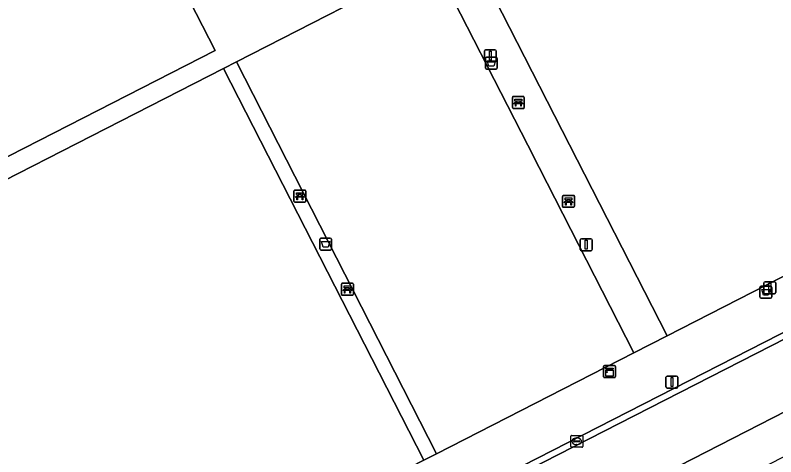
# Model space of a CAD drawing. Extents: x 158835 to 160077, y 386387 to 387778.
# Drawn here: x 159393.2 to 159456.9, y 387397.3 to 387434.3 of the extents above; entities that cross this region are included whole.
import ezdxf

# ---------------------------------------------------------------- set-up
doc = ezdxf.new("R2010")
doc.units = 0
for name, color, linetype in [('IMGEO_Afvalbak', 7, 'Continuous'), ('IMGEO_Bank', 7, 'Continuous'), ('IMGEO_Hek', 7, 'Continuous'), ('IMGEO_Kast', 7, 'Continuous'), ('IMGEO_Kolk', 7, 'Continuous'), ('IMGEO_Lichtmast', 7, 'Continuous'), ('IMGEO_Rijbaan_lokaal_open', 7, 'Continuous'), ('IMGEO_Terreindeel_open', 7, 'Continuous'), ('IMGEO_Voetpad_open', 7, 'Continuous')]:
    doc.layers.add(name, color=color, linetype=linetype)

msp = doc.modelspace()

# ---------------------------------------------------------------- linework, layer by layer
at = {"layer": 'IMGEO_Afvalbak'}
for p, q in [((159432.627, 387429.884), (159432.627, 387430.684)), ((159432.627, 387430.684), (159432.627, 387429.884)), ((159432.727, 387430.784), (159433.517, 387430.784)), ((159433.517, 387430.784), (159432.727, 387430.784)), ((159433.617, 387430.684), (159433.617, 387429.884)), ((159433.617, 387429.884), (159433.617, 387430.684)), ((159433.517, 387429.784), (159432.727, 387429.784)), ((159432.727, 387429.784), (159433.517, 387429.784)), ((159418.747, 387414.74), (159418.747, 387415.54)), ((159418.747, 387415.54), (159418.747, 387414.74)), ((159418.847, 387415.64), (159419.637, 387415.64)), ((159419.637, 387415.64), (159418.847, 387415.64)), ((159419.737, 387415.54), (159419.737, 387414.74)), ((159419.737, 387414.74), (159419.737, 387415.54)), ((159419.637, 387414.64), (159418.847, 387414.64)), ((159418.847, 387414.64), (159419.637, 387414.64)), ((159455.623, 387410.708), (159455.623, 387411.508)), ((159455.623, 387411.508), (159455.623, 387410.708)), ((159455.723, 387411.608), (159456.513, 387411.608)), ((159456.513, 387411.608), (159455.723, 387411.608)), ((159456.613, 387411.508), (159456.613, 387410.708)), ((159456.613, 387410.708), (159456.613, 387411.508)), ((159456.513, 387410.608), (159455.723, 387410.608)), ((159455.723, 387410.608), (159456.513, 387410.608))]:
    msp.add_line(p, q, dxfattribs=at)
for points in [[(159432.77, 387430.498), (159433.474, 387430.498), (159433.325, 387430.028), (159432.919, 387430.028), (159432.77, 387430.498)], [(159418.89, 387415.354), (159419.594, 387415.354), (159419.445, 387414.884), (159419.039, 387414.884), (159418.89, 387415.354)], [(159455.766, 387411.322), (159456.47, 387411.322), (159456.321, 387410.852), (159455.915, 387410.852), (159455.766, 387411.322)]]:
    msp.add_lwpolyline(points, dxfattribs=at)
for centre, start, end in [((159432.727, 387430.684), 90, 180), ((159432.727, 387430.684), 90, 180), ((159433.517, 387430.684), 0, 90), ((159433.517, 387430.684), 360, 90), ((159432.727, 387429.884), 180, 270), ((159432.727, 387429.884), 180, 270), ((159433.517, 387429.884), 270, 0), ((159433.517, 387429.884), 270, 0), ((159418.847, 387415.54), 90, 180), ((159418.847, 387415.54), 90, 180), ((159419.637, 387415.54), 0, 90), ((159419.637, 387415.54), 360, 90), ((159418.847, 387414.74), 180, 270), ((159418.847, 387414.74), 180, 270), ((159419.637, 387414.74), 270, 0), ((159419.637, 387414.74), 270, 0), ((159455.723, 387411.508), 90, 180), ((159455.723, 387411.508), 90, 180), ((159456.513, 387411.508), 0, 90), ((159456.513, 387411.508), 360, 90), ((159455.723, 387410.708), 180, 270), ((159455.723, 387410.708), 180, 270), ((159456.513, 387410.708), 270, 0), ((159456.513, 387410.708), 270, 0)]:
    msp.add_arc(centre, 0.1, start, end, dxfattribs=at)
at = {"layer": 'IMGEO_Bank'}
for p, q in [((159434.885, 387426.569), (159434.885, 387427.41)), ((159434.885, 387427.41), (159434.885, 387426.569)), ((159434.96, 387427.494), (159435.801, 387427.494)), ((159435.801, 387427.494), (159434.96, 387427.494)), ((159435.885, 387427.419), (159435.885, 387426.578)), ((159435.885, 387426.578), (159435.885, 387427.419)), ((159435.582, 387426.892), (159435.189, 387426.892)), ((159435.194, 387427), (159435.194, 387427.106)), ((159435.238, 387427.106), (159435.238, 387427)), ((159435.526, 387427.112), (159435.244, 387427.112)), ((159435.244, 387426.994), (159435.526, 387426.994)), ((159435.532, 387427), (159435.532, 387427.106)), ((159435.576, 387427.106), (159435.576, 387427)), ((159435.81, 387426.494), (159434.969, 387426.494)), ((159434.969, 387426.494), (159435.81, 387426.494)), ((159416.658, 387419.658), (159417.499, 387419.658)), ((159417.499, 387419.658), (159416.658, 387419.658)), ((159417.583, 387419.583), (159417.583, 387418.742)), ((159417.583, 387418.742), (159417.583, 387419.583)), ((159416.583, 387418.733), (159416.583, 387419.574)), ((159416.583, 387419.574), (159416.583, 387418.733)), ((159417.28, 387419.056), (159416.887, 387419.056)), ((159416.892, 387419.164), (159416.892, 387419.27)), ((159416.936, 387419.27), (159416.936, 387419.164)), ((159417.224, 387419.276), (159416.942, 387419.276)), ((159416.942, 387419.158), (159417.224, 387419.158)), ((159417.23, 387419.164), (159417.23, 387419.27)), ((159417.274, 387419.27), (159417.274, 387419.164)), ((159439.083, 387418.293), (159439.083, 387419.134)), ((159439.083, 387419.134), (159439.083, 387418.293)), ((159439.158, 387419.218), (159439.999, 387419.218)), ((159439.999, 387419.218), (159439.158, 387419.218)), ((159440.083, 387419.143), (159440.083, 387418.302)), ((159440.083, 387418.302), (159440.083, 387419.143)), ((159417.508, 387418.658), (159416.667, 387418.658)), ((159416.667, 387418.658), (159417.508, 387418.658)), ((159439.78, 387418.616), (159439.387, 387418.616)), ((159439.392, 387418.724), (159439.392, 387418.83)), ((159439.436, 387418.83), (159439.436, 387418.724)), ((159439.724, 387418.836), (159439.442, 387418.836)), ((159439.442, 387418.718), (159439.724, 387418.718)), ((159439.73, 387418.724), (159439.73, 387418.83)), ((159439.774, 387418.83), (159439.774, 387418.724)), ((159440.008, 387418.218), (159439.167, 387418.218)), ((159439.167, 387418.218), (159440.008, 387418.218)), ((159420.568, 387410.925), (159420.568, 387411.766)), ((159420.568, 387411.766), (159420.568, 387410.925)), ((159420.643, 387411.85), (159421.484, 387411.85)), ((159421.484, 387411.85), (159420.643, 387411.85)), ((159420.877, 387411.356), (159420.877, 387411.462)), ((159420.921, 387411.462), (159420.921, 387411.356)), ((159421.209, 387411.468), (159420.927, 387411.468)), ((159420.927, 387411.35), (159421.209, 387411.35)), ((159421.215, 387411.356), (159421.215, 387411.462)), ((159421.259, 387411.462), (159421.259, 387411.356)), ((159421.568, 387411.775), (159421.568, 387410.934)), ((159421.568, 387410.934), (159421.568, 387411.775)), ((159421.493, 387410.85), (159420.652, 387410.85)), ((159420.652, 387410.85), (159421.493, 387410.85)), ((159421.265, 387411.248), (159420.872, 387411.248))]:
    msp.add_line(p, q, dxfattribs=at)
for points in [[(159435.188, 387427.112), (159435.102, 387427.112), (159435.102, 387427.273), (159435.665, 387427.273), (159435.665, 387427.112), (159435.582, 387427.112)], [(159435.132, 387426.892), (159434.99, 387426.892), (159435.102, 387426.994), (159435.188, 387426.994)], [(159435.182, 387426.885), (159435.182, 387426.678), (159435.139, 387426.678), (159435.139, 387426.885)], [(159435.582, 387426.994), (159435.665, 387426.994), (159435.777, 387426.892), (159435.638, 387426.892)], [(159435.632, 387426.885), (159435.632, 387426.678), (159435.588, 387426.678), (159435.588, 387426.885)], [(159416.83, 387419.056), (159416.688, 387419.056), (159416.8, 387419.158), (159416.886, 387419.158)], [(159416.886, 387419.276), (159416.8, 387419.276), (159416.8, 387419.437), (159417.363, 387419.437), (159417.363, 387419.276), (159417.28, 387419.276)], [(159416.88, 387419.049), (159416.88, 387418.842), (159416.837, 387418.842), (159416.837, 387419.049)], [(159417.28, 387419.158), (159417.363, 387419.158), (159417.475, 387419.056), (159417.336, 387419.056)], [(159417.33, 387419.049), (159417.33, 387418.842), (159417.286, 387418.842), (159417.286, 387419.049)], [(159439.386, 387418.836), (159439.3, 387418.836), (159439.3, 387418.997), (159439.863, 387418.997), (159439.863, 387418.836), (159439.78, 387418.836)], [(159439.33, 387418.616), (159439.188, 387418.616), (159439.3, 387418.718), (159439.386, 387418.718)], [(159439.38, 387418.609), (159439.38, 387418.402), (159439.337, 387418.402), (159439.337, 387418.609)], [(159439.78, 387418.718), (159439.863, 387418.718), (159439.975, 387418.616), (159439.836, 387418.616)], [(159439.83, 387418.609), (159439.83, 387418.402), (159439.786, 387418.402), (159439.786, 387418.609)], [(159420.815, 387411.248), (159420.673, 387411.248), (159420.785, 387411.35), (159420.871, 387411.35)], [(159420.871, 387411.468), (159420.785, 387411.468), (159420.785, 387411.629), (159421.348, 387411.629), (159421.348, 387411.468), (159421.265, 387411.468)], [(159421.265, 387411.35), (159421.348, 387411.35), (159421.46, 387411.248), (159421.321, 387411.248)], [(159420.865, 387411.241), (159420.865, 387411.034), (159420.822, 387411.034), (159420.822, 387411.241)], [(159421.315, 387411.241), (159421.315, 387411.034), (159421.271, 387411.034), (159421.271, 387411.241)]]:
    msp.add_lwpolyline(points, dxfattribs=at)
for centre, radius, start, end in [((159434.963, 387427.416), 0.0779, 92.4484, 184.28452), ((159434.963, 387427.416), 0.0779, 92.4484, 184.28452), ((159435.807, 387427.416), 0.0779, 2.4484, 94.28452), ((159435.807, 387427.416), 0.0779, 2.4484, 94.28452), ((159435.132, 387426.885), 0.00671, 2.89567, 87.10433), ((159435.189, 387426.885), 0.00671, 92.89567, 177.10433), ((159435.187, 387427.105), 0.00671, 2.89567, 87.10433), ((159435.187, 387427.001), 0.00671, 272.89567, 357.10433), ((159435.244, 387427.105), 0.00671, 92.89567, 177.10433), ((159435.244, 387427.001), 0.00671, 182.89567, 267.10433), ((159435.526, 387427.105), 0.00671, 2.89567, 87.10433), ((159435.526, 387427.001), 0.00671, 272.89567, 357.10433), ((159435.583, 387427.105), 0.00671, 92.89567, 177.10433), ((159435.583, 387427.001), 0.00671, 182.89567, 267.10433), ((159435.581, 387426.885), 0.00671, 2.89567, 87.10433), ((159435.638, 387426.885), 0.00671, 92.89567, 177.10433), ((159434.963, 387426.572), 0.0779, 182.4484, 274.28452), ((159434.963, 387426.572), 0.0779, 182.4484, 274.28452), ((159435.807, 387426.572), 0.0779, 272.4484, 4.28452), ((159435.807, 387426.572), 0.0779, 272.4484, 4.28452), ((159416.661, 387419.58), 0.0779, 92.4484, 184.28452), ((159416.661, 387419.58), 0.0779, 92.4484, 184.28452), ((159417.505, 387419.58), 0.0779, 2.4484, 94.28452), ((159417.505, 387419.58), 0.0779, 2.4484, 94.28452), ((159416.83, 387419.049), 0.00671, 2.89567, 87.10433), ((159416.887, 387419.049), 0.00671, 92.89567, 177.10433), ((159416.885, 387419.269), 0.00671, 2.89567, 87.10433), ((159416.885, 387419.165), 0.00671, 272.89567, 357.10433), ((159416.942, 387419.269), 0.00671, 92.89567, 177.10433), ((159416.942, 387419.165), 0.00671, 182.89567, 267.10433), ((159417.224, 387419.269), 0.00671, 2.89567, 87.10433), ((159417.224, 387419.165), 0.00671, 272.89567, 357.10433), ((159417.281, 387419.269), 0.00671, 92.89567, 177.10433), ((159417.281, 387419.165), 0.00671, 182.89567, 267.10433), ((159417.279, 387419.049), 0.00671, 2.89567, 87.10433), ((159417.336, 387419.049), 0.00671, 92.89567, 177.10433), ((159439.161, 387419.14), 0.0779, 92.4484, 184.28452), ((159439.161, 387419.14), 0.0779, 92.4484, 184.28452), ((159440.005, 387419.14), 0.0779, 2.4484, 94.28452), ((159440.005, 387419.14), 0.0779, 2.4484, 94.28452), ((159416.661, 387418.736), 0.0779, 182.4484, 274.28452), ((159416.661, 387418.736), 0.0779, 182.4484, 274.28452), ((159417.505, 387418.736), 0.0779, 272.4484, 4.28452), ((159417.505, 387418.736), 0.0779, 272.4484, 4.28452), ((159439.33, 387418.609), 0.00671, 2.89567, 87.10433), ((159439.387, 387418.609), 0.00671, 92.89567, 177.10433), ((159439.385, 387418.829), 0.00671, 2.89567, 87.10433), ((159439.385, 387418.725), 0.00671, 272.89567, 357.10433), ((159439.442, 387418.829), 0.00671, 92.89567, 177.10433), ((159439.442, 387418.725), 0.00671, 182.89567, 267.10433), ((159439.724, 387418.829), 0.00671, 2.89567, 87.10433), ((159439.724, 387418.725), 0.00671, 272.89567, 357.10433), ((159439.781, 387418.829), 0.00671, 92.89567, 177.10433), ((159439.781, 387418.725), 0.00671, 182.89567, 267.10433), ((159439.779, 387418.609), 0.00671, 2.89567, 87.10433), ((159439.836, 387418.609), 0.00671, 92.89567, 177.10433), ((159439.161, 387418.296), 0.0779, 182.4484, 274.28452), ((159439.161, 387418.296), 0.0779, 182.4484, 274.28452), ((159440.005, 387418.296), 0.0779, 272.4484, 4.28452), ((159440.005, 387418.296), 0.0779, 272.4484, 4.28452), ((159420.646, 387411.772), 0.0779, 92.4484, 184.28452), ((159420.646, 387411.772), 0.0779, 92.4484, 184.28452), ((159420.87, 387411.461), 0.00671, 2.89567, 87.10433), ((159420.87, 387411.357), 0.00671, 272.89567, 357.10433), ((159420.927, 387411.461), 0.00671, 92.89567, 177.10433), ((159420.927, 387411.357), 0.00671, 182.89567, 267.10433), ((159421.209, 387411.461), 0.00671, 2.89567, 87.10433), ((159421.209, 387411.357), 0.00671, 272.89567, 357.10433), ((159421.266, 387411.461), 0.00671, 92.89567, 177.10433), ((159421.266, 387411.357), 0.00671, 182.89567, 267.10433), ((159421.49, 387411.772), 0.0779, 2.4484, 94.28452), ((159421.49, 387411.772), 0.0779, 2.4484, 94.28452), ((159420.646, 387410.928), 0.0779, 182.4484, 274.28452), ((159420.646, 387410.928), 0.0779, 182.4484, 274.28452), ((159420.815, 387411.241), 0.00671, 2.89567, 87.10433), ((159420.872, 387411.241), 0.00671, 92.89567, 177.10433), ((159421.264, 387411.241), 0.00671, 2.89567, 87.10433), ((159421.321, 387411.241), 0.00671, 92.89567, 177.10433), ((159421.49, 387410.928), 0.0779, 272.4484, 4.28452), ((159421.49, 387410.928), 0.0779, 272.4484, 4.28452)]:
    msp.add_arc(centre, radius, start, end, dxfattribs=at)
at = {"layer": 'IMGEO_Hek'}
for points in [[(159402.079, 387446.825), (159409.997, 387431.338), (159379.239, 387415.645), (159371.193, 387431.374)], [(159463.35, 387415.385), (159447.842, 387407.459), (159432.136, 387438.211), (159447.616, 387446.129)], [(159411.786, 387430.407), (159428.286, 387438.865), (159436.178, 387423.41)], [(159387.979, 387398.473), (159379.988, 387414.148), (159410.691, 387429.846)], [(159410.691, 387429.846), (159411.786, 387430.407)], [(159428.542, 387397.576), (159445.046, 387406.028), (159437.121, 387421.544)], [(159427.474, 387397.029), (159428.542, 387397.576)]]:
    msp.add_lwpolyline(points, dxfattribs=at)
at = {"layer": 'IMGEO_Kast'}
for p, q in [((159442.601, 387404.955), (159443.442, 387404.955)), ((159443.442, 387404.955), (159442.601, 387404.955)), ((159442.526, 387404.03), (159442.526, 387404.871)), ((159442.526, 387404.871), (159442.526, 387404.03)), ((159443.526, 387404.88), (159443.526, 387404.039)), ((159443.526, 387404.039), (159443.526, 387404.88)), ((159443.451, 387403.955), (159442.61, 387403.955)), ((159442.61, 387403.955), (159443.451, 387403.955))]:
    msp.add_line(p, q, dxfattribs=at)
for points in [[(159442.721, 387404.745), (159443.321, 387404.745), (159443.321, 387404.66), (159442.721, 387404.66), (159442.721, 387404.745)], [(159442.721, 387404.57), (159443.321, 387404.57), (159443.321, 387404.081), (159442.721, 387404.081), (159442.721, 387404.57)]]:
    msp.add_lwpolyline(points, dxfattribs=at)
msp.add_circle((159442.805, 387404.419), 0.0377, dxfattribs=at)
for centre, start, end in [((159442.604, 387404.877), 92.4484, 184.28452), ((159442.604, 387404.877), 92.4484, 184.28452), ((159443.448, 387404.877), 2.4484, 94.28452), ((159443.448, 387404.877), 2.4484, 94.28452), ((159442.604, 387404.033), 182.4484, 274.28452), ((159442.604, 387404.033), 182.4484, 274.28452), ((159443.448, 387404.033), 272.4484, 4.28452), ((159443.448, 387404.033), 272.4484, 4.28452)]:
    msp.add_arc(centre, 0.0779, start, end, dxfattribs=at)
at = {"layer": 'IMGEO_Kolk'}
for p, q in [((159439.775, 387398.19), (159439.775, 387399.042)), ((159439.85, 387399.116), (159440.702, 387399.116)), ((159440.034, 387398.61), (159440.034, 387398.622)), ((159440.472, 387398.573), (159440.074, 387398.573)), ((159440.077, 387398.659), (159440.475, 387398.659)), ((159440.263, 387398.896), (159440.288, 387398.896)), ((159440.518, 387398.622), (159440.518, 387398.61)), ((159440.776, 387399.042), (159440.776, 387398.19)), ((159440.702, 387398.116), (159439.85, 387398.116)), ((159440.286, 387398.336), (159440.261, 387398.336))]:
    msp.add_line(p, q, dxfattribs=at)
for points in [[(159439.775, 387398.19), (159439.775, 387399.042)], [(159439.85, 387399.116), (159440.702, 387399.116)], [(159440.776, 387399.042), (159440.776, 387398.19)], [(159440.702, 387398.116), (159439.85, 387398.116)]]:
    msp.add_lwpolyline(points, dxfattribs=at)
for centre, radius, start, end in [((159439.852, 387399.04), 0.0765, 91.55205, 178.44795), ((159439.852, 387399.04), 0.0765, 91.55205, 178.44795), ((159440.074, 387398.619), 0.0403, 85.87752, 175.75265), ((159440.071, 387398.609), 0.0366, 178.93798, 274.71019), ((159440.475, 387398.616), 0.043, 264.86636, 352.45326), ((159440.479, 387398.621), 0.0386, 1.73085, 96.63898), ((159440.7, 387399.04), 0.0765, 1.55205, 88.44795), ((159440.7, 387399.04), 0.0765, 1.55205, 88.44795), ((159439.852, 387398.192), 0.0765, 181.55205, 268.44795), ((159439.852, 387398.192), 0.0765, 181.55205, 268.44795), ((159440.7, 387398.192), 0.0765, 271.55205, 358.44795), ((159440.7, 387398.192), 0.0765, 271.55205, 358.44795)]:
    msp.add_arc(centre, radius, start, end, dxfattribs=at)
for centre, major_axis, ratio, start_param, end_param in [((159440.262, 387398.616), (-0.387, 0.002), 0.722429, 4.712389, 7.853982), ((159440.287, 387398.616), (-0.39, 0.002), 0.717154, 1.570796, 4.712389)]:
    msp.add_ellipse(centre, major_axis=major_axis, ratio=ratio, start_param=start_param, end_param=end_param, dxfattribs=at)
at = {"layer": 'IMGEO_Lichtmast'}
for p, q in [((159432.538, 387430.514), (159432.538, 387431.314)), ((159432.538, 387431.314), (159432.538, 387430.514)), ((159432.638, 387431.414), (159433.428, 387431.414)), ((159433.428, 387431.414), (159432.638, 387431.414)), ((159433.528, 387431.314), (159433.528, 387430.514)), ((159433.528, 387430.514), (159433.528, 387431.314)), ((159433.428, 387430.414), (159432.638, 387430.414)), ((159432.638, 387430.414), (159433.428, 387430.414)), ((159440.573, 387414.685), (159440.573, 387415.485)), ((159440.573, 387415.485), (159440.573, 387414.685)), ((159440.673, 387415.585), (159441.463, 387415.585)), ((159441.463, 387415.585), (159440.673, 387415.585)), ((159441.563, 387415.485), (159441.563, 387414.685)), ((159441.563, 387414.685), (159441.563, 387415.485)), ((159441.463, 387414.585), (159440.673, 387414.585)), ((159440.673, 387414.585), (159441.463, 387414.585)), ((159456.048, 387411.981), (159456.838, 387411.981)), ((159456.838, 387411.981), (159456.048, 387411.981)), ((159455.948, 387411.081), (159455.948, 387411.881)), ((159455.948, 387411.881), (159455.948, 387411.081)), ((159456.938, 387411.881), (159456.938, 387411.081)), ((159456.938, 387411.081), (159456.938, 387411.881)), ((159456.838, 387410.981), (159456.048, 387410.981)), ((159456.048, 387410.981), (159456.838, 387410.981)), ((159447.751, 387403.176), (159447.751, 387403.976)), ((159447.751, 387403.976), (159447.751, 387403.176)), ((159447.851, 387404.076), (159448.641, 387404.076)), ((159448.641, 387404.076), (159447.851, 387404.076)), ((159448.741, 387403.976), (159448.741, 387403.176)), ((159448.741, 387403.176), (159448.741, 387403.976)), ((159448.641, 387403.076), (159447.851, 387403.076)), ((159447.851, 387403.076), (159448.641, 387403.076))]:
    msp.add_line(p, q, dxfattribs=at)
for points in [[(159432.958, 387431.289), (159433.108, 387431.289), (159433.108, 387430.539), (159432.958, 387430.539), (159432.958, 387431.289)], [(159440.993, 387415.46), (159441.143, 387415.46), (159441.143, 387414.71), (159440.993, 387414.71), (159440.993, 387415.46)], [(159456.368, 387411.856), (159456.518, 387411.856), (159456.518, 387411.106), (159456.368, 387411.106), (159456.368, 387411.856)], [(159448.171, 387403.951), (159448.321, 387403.951), (159448.321, 387403.201), (159448.171, 387403.201), (159448.171, 387403.951)]]:
    msp.add_lwpolyline(points, dxfattribs=at)
for centre, start, end in [((159432.638, 387431.314), 90, 180), ((159432.638, 387431.314), 90, 180), ((159433.428, 387431.314), 0, 90), ((159433.428, 387431.314), 360, 90), ((159432.638, 387430.514), 180, 270), ((159432.638, 387430.514), 180, 270), ((159433.428, 387430.514), 270, 0), ((159433.428, 387430.514), 270, 0), ((159440.673, 387415.485), 90, 180), ((159440.673, 387415.485), 90, 180), ((159441.463, 387415.485), 0, 90), ((159441.463, 387415.485), 360, 90), ((159440.673, 387414.685), 180, 270), ((159440.673, 387414.685), 180, 270), ((159441.463, 387414.685), 270, 0), ((159441.463, 387414.685), 270, 0), ((159456.048, 387411.881), 90, 180), ((159456.048, 387411.881), 90, 180), ((159456.838, 387411.881), 0, 90), ((159456.838, 387411.881), 360, 90), ((159456.048, 387411.081), 180, 270), ((159456.048, 387411.081), 180, 270), ((159456.838, 387411.081), 270, 0), ((159456.838, 387411.081), 270, 0), ((159447.851, 387403.976), 90, 180), ((159447.851, 387403.976), 90, 180), ((159448.641, 387403.976), 0, 90), ((159448.641, 387403.976), 360, 90), ((159447.851, 387403.176), 180, 270), ((159447.851, 387403.176), 180, 270), ((159448.641, 387403.176), 270, 0), ((159448.641, 387403.176), 270, 0)]:
    msp.add_arc(centre, 0.1, start, end, dxfattribs=at)
at = {"layer": 'IMGEO_Rijbaan_lokaal_open'}
for points in [[(159484.583, 387420.943), (159398.002, 387376.694), (159398.281, 387376.098), (159398.178, 387376.051), (159398.243, 387375.923), (159398.267, 387375.874), (159400.704, 387371.028), (159430.331, 387386.045), (159430.154, 387386.418), (159435.13, 387388.976), (159435.378, 387388.501), (159432.293, 387386.94), (159433.145, 387385.212), (159431.538, 387384.39), (159430.862, 387385.713), (159400.955, 387370.529), (159401.841, 387368.769), (159409.926, 387372.901), (159413.521, 387366.021), (159417.087, 387367.877), (159417.244, 387367.584), (159413.669, 387365.738)], [(159457.375, 387363.278), (159443.616, 387390.129), (159443.676, 387390.16), (159442.167, 387393.122), (159473.479, 387409.185)]]:
    msp.add_lwpolyline(points, dxfattribs=at)
at = {"layer": 'IMGEO_Terreindeel_open'}
for points in [[(159402.079, 387446.825), (159401.162, 387448.66), (159393.212, 387464.179), (159362.471, 387448.457), (159370.482, 387432.782), (159371.193, 387431.374), (159379.239, 387415.645), (159409.997, 387431.338)], [(159464.955, 387454.97), (159464.767, 387454.874), (159449.474, 387447.074), (159447.616, 387446.129), (159432.136, 387438.211), (159447.842, 387407.459), (159463.35, 387415.385), (159465.205, 387416.331), (159480.625, 387424.286), (159479.293, 387426.894)], [(159437.121, 387421.544), (159436.178, 387423.41), (159428.286, 387438.865), (159411.786, 387430.407), (159428.542, 387397.576), (159445.046, 387406.028)], [(159410.691, 387429.846), (159379.988, 387414.148), (159387.979, 387398.473), (159388.71, 387397.065), (159396.747, 387381.301), (159427.474, 387397.029)]]:
    msp.add_lwpolyline(points, close=True, dxfattribs=at)
at = {"layer": 'IMGEO_Voetpad_open'}
for points in [[(159342.738, 387481.613), (159394.525, 387380.233), (159396.443, 387376.481), (159468.683, 387413.412), (159484.307, 387421.485), (159483.083, 387423.869), (159481.756, 387423.165), (159481.067, 387424.512), (159480.625, 387424.286), (159465.205, 387416.331), (159463.35, 387415.385), (159447.842, 387407.459), (159445.046, 387406.028), (159428.542, 387397.576), (159427.474, 387397.029), (159396.747, 387381.301), (159388.71, 387397.065)], [(159393.212, 387464.179), (159401.162, 387448.66), (159402.079, 387446.825), (159409.997, 387431.338), (159379.239, 387415.645)], [(159379.988, 387414.148), (159410.691, 387429.846), (159411.786, 387430.407), (159428.286, 387438.865), (159436.178, 387423.41), (159437.121, 387421.544), (159445.046, 387406.028), (159447.842, 387407.459), (159432.136, 387438.211)]]:
    msp.add_lwpolyline(points, dxfattribs=at)
for points in [[(159427.474, 387397.029), (159428.542, 387397.576), (159411.786, 387430.407), (159410.691, 387429.846)], [(159484.583, 387420.943), (159484.307, 387421.485), (159468.683, 387413.412), (159396.443, 387376.481), (159394.525, 387380.233), (159394.059, 387380.009), (159396.214, 387375.706), (159398.002, 387376.694)], [(159477.038, 387402.221), (159473.479, 387409.185), (159442.167, 387393.122), (159443.676, 387390.16), (159462.475, 387399.829), (159464.549, 387395.825)]]:
    msp.add_lwpolyline(points, close=True, dxfattribs=at)

doc.saveas('drawing.dxf')
